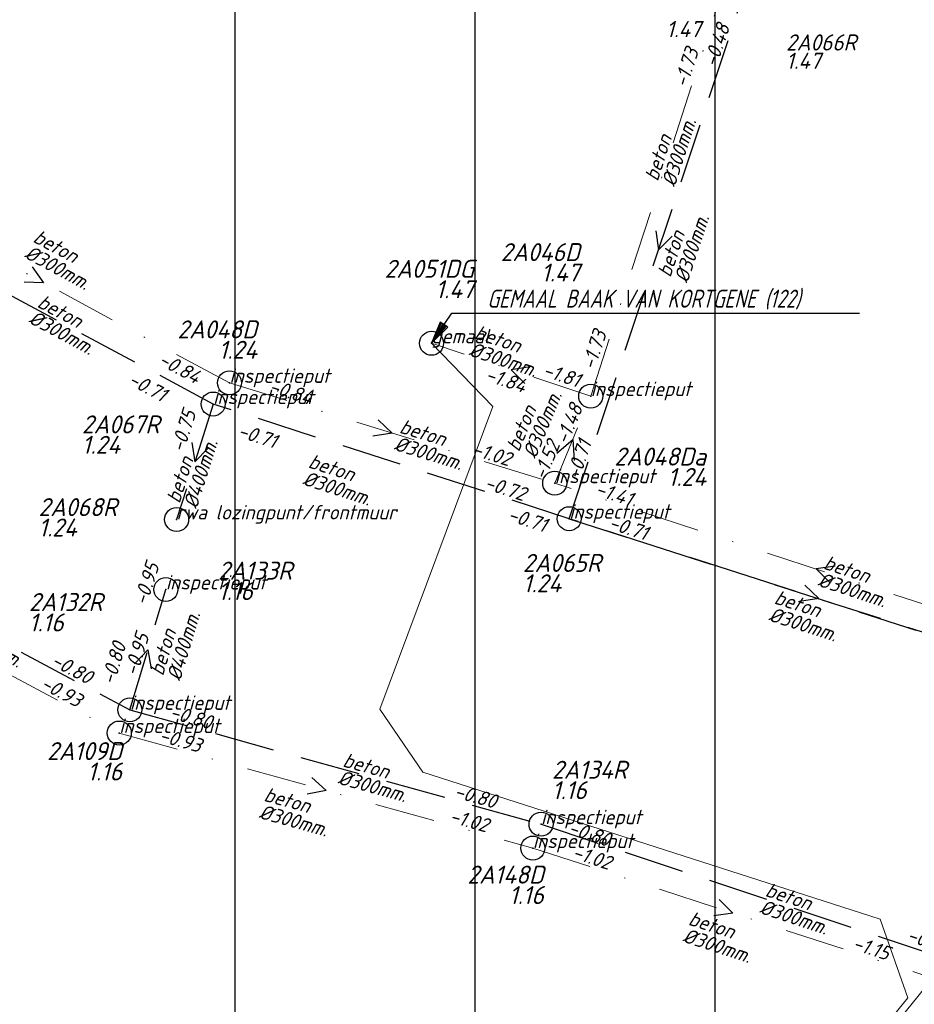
# Model space of a CAD drawing. Extents: x 148869 to 161638, y 453607 to 469810.
# Tile 796 of 1056: x 157239 to 157314, y 468512 to 468594. Entities that reach past the tile are written whole.
import ezdxf
from ezdxf.enums import TextEntityAlignment as Align
from ezdxf.lldxf.tags import DXFTag

# ---------------------------------------------------------------- set-up
doc = ezdxf.new("R2010")
doc.units = 0
doc.header["$PDMODE"] = 32
doc.header["$PDSIZE"] = 2
doc.linetypes.add('RI-HWA', pattern=[7.4, 5, -2.4])
doc.linetypes.add('RI-VWA', pattern=[11, 5, -3, 0, -3])
doc.layers.get('0').update_dxf_attribs({"linetype": 'CONTINUOUS'})
doc.layers.get('DEFPOINTS').update_dxf_attribs({"linetype": 'CONTINUOUS'})
for name, color, linetype in [('2022 hatch', 10, 'CONTINUOUS'), ('B-OI-AANPIJLING-niet meenemen', 252, 'CONTINUOUS'), ('B-OI-RI-BIJZONDERDERHEDEN-T18-niet meenemen', 252, 'CONTINUOUS'), ('B-OI-RI-BOB-T18-niet meenemen', 252, 'CONTINUOUS'), ('B-OI-RI-DIAMETER-T18-niet meenemen', 252, 'CONTINUOUS'), ('B-OI-RI-HWA-PUTDEKSELHOOGTE-T25-niet meenemen', 252, 'CONTINUOUS'), ('B-OI-RI-HWA-PUTNUMMER-T25-niet meenemen', 252, 'CONTINUOUS'), ('B-OI-RI-HWA_TRANSPORTLEIDING-G-niet meenemen', 252, 'RI-HWA'), ('B-OI-RI-MATERIAAL-T18-niet meenemen', 252, 'CONTINUOUS'), ('B-OI-RI-STROOMRICHTING-S-niet meenemen', 252, 'CONTINUOUS'), ('B-OI-RI-VWA_PUTDEKSELHOOGTE-T25-niet meenemen', 252, 'CONTINUOUS'), ('gs dwa', 252, 'CONTINUOUS'), ('gs rwa', 252, 'CONTINUOUS')]:
    doc.layers.add(name, color=color, linetype=linetype)
doc.layers.add('B-OI-RI-PERSLEIDING-G-niet meenemen', color=190, linetype='RI-PERS', lineweight=18)
doc.layers.add('B-OI-RI-VWA_TRANSPORTLEIDING-G-niet meenemen', color=252, linetype='RI-VWA', lineweight=18)
doc.styles.add('iso15', font='ISO.shx', dxfattribs={"oblique": 15})
doc.styles.add('NLCS-ISO-M500-T18_CURSIEF', font='NLCS-ISO.ttf', dxfattribs={"oblique": 15, "height": 0.9})
doc.styles.add('NLCS-ISO-M750_CURSIEF', font='NLCS-ISO.ttf', dxfattribs={"oblique": 15})
tags = doc.linetypes.add('RI-PERS', pattern='A,7,-2,["P",Standard,S=1.8,R=0,X=-0.5,Y=-0.9],-2,7,-2,[102,NLCS.SHX,S=1,R=180,X=0,Y=0],-2', length=22).pattern_tags.tags
tags[6] = DXFTag(74, 10)

# ---------------------------------------------------------------- blocks, each defined once
blk = doc.blocks.new('ACMAP_ANN_TEMPLATE_type knoop')
at = {"layer": 'DEFPOINTS', "style": 'NLCS-ISO-M500-T18_CURSIEF', "oblique": 15}
blk.add_attdef('type_knoop', (0, 0), '', height=1.2, dxfattribs=at)
blk = doc.blocks.new('ACMAP_ANN_TEMPLATE_diam')
at = {"color": 0, "linetype": 'ByBlock', "style": 'iso15', "oblique": 15}
blk.add_attdef('diam', (0.5, -1.3), '', height=1.2, dxfattribs=at)
blk = doc.blocks.new('ACMAP_ANN_TEMPLATE_mat')
at = {"color": 0, "linetype": 'ByBlock', "style": 'iso15', "oblique": 15}
blk.add_attdef('mat', (0.5, 0.2), '', height=1.2, dxfattribs=at)
blk = doc.blocks.new('ACMAP_ANN_TEMPLATE_nap-l')
at = {"color": 0, "linetype": 'ByBlock', "style": 'iso15', "oblique": 15}
blk.add_attdef('nap-l', (3.3, 0.2), '', height=1.2, dxfattribs=at)
blk = doc.blocks.new('ACMAP_ANN_TEMPLATE_nap-r')
at = {"color": 0, "linetype": 'ByBlock', "style": 'iso15', "oblique": 15}
blk.add_attdef('nap-r', text='', height=1.2, dxfattribs=at).set_placement((-4.1, 0.2), align=Align.RIGHT)
blk = doc.blocks.new('ACMAP_ANN_TEMPLATE_puth-dwa')
at = {"color": 0, "linetype": 'ByBlock', "style": 'iso15', "oblique": 15}
blk.add_attdef('puth-dwa', text='', height=1.5, dxfattribs=at).set_placement((2.7, 1), align=Align.RIGHT)
blk = doc.blocks.new('ACMAP_ANN_TEMPLATE_putnr-dwa')
at = {"color": 0, "linetype": 'ByBlock', "style": 'iso15', "oblique": 15}
blk.add_attdef('putnr-dwa', text='', height=1.5, dxfattribs=at).set_placement((2.7, 2.7), align=Align.RIGHT)
blk = doc.blocks.new('ACMAP_ANN_TEMPLATE_puth-rwa')
at = {"color": 0, "linetype": 'ByBlock', "style": 'iso15', "oblique": 15}
blk.add_attdef('puth-rwa', (-2.7, -4.4), '', height=1.5, dxfattribs=at)
blk = doc.blocks.new('ACMAP_ANN_TEMPLATE_putnr-rwa')
at = {"color": 0, "linetype": 'ByBlock', "style": 'iso15', "oblique": 15}
blk.add_attdef('putnr-rwa', (-2.7, -2.7), '', height=1.5, dxfattribs=at)

msp = doc.modelspace()

# ---------------------------------------------------------------- hatches: boundary and pattern name
at = {"layer": '2022 hatch'}
h = msp.add_hatch(dxfattribs=at)
h.set_pattern_fill('ANSI31', color=256, scale=19.992, angle=45)
h.set_pattern_definition([(90, (0, 0), (-19.992, 0), [])])
h.paths.add_polyline_path([(158379.843, 467996.888), (158366.841, 468022.674), (158189.838, 468166.156), (157828.169, 468458.417), (157739.218, 468518.825), (157641.112, 468619.811), (157530.388, 468683.164), (157482.588, 468721.959), (157387.792, 468799.091), (157358.042, 468834.151), (157275.292, 468902.271), (157210.794, 468954.435), (157194.015, 469053.714), (156902.947, 469077.051), (156826.805, 468954.104), (156792.266, 468881.17), (156787.739, 468869.524), (156766.125, 468853.14), (156708.657, 468812.18), (156684.68, 468714.313), (156691.119, 468637.348), (156646.957, 468557.823), (156546.368, 468484.251), (156540.565, 468402.599), (156240.016, 468051.096), (156133.153, 468060.936), (155534.457, 467899.584), (155877.435, 467514.276), (156068.552, 467349.019), (156564.134, 467124.757), (157053.013, 467402.65), (157255.962, 467459.697), (157295.2, 467601.792), (157494.952, 467833.473), (157733.529, 467653.619), (157958.729, 467372.414), (158076.045, 467263.89), (158097.908, 467222.298), (158172.49, 467148.185), (158328.771, 467127.745), (158565.832, 467340.973), (158654.005, 467555.95), (158521.869, 467664.486), (158523.644, 467683.006), (158588.427, 467828.662)])

# ---------------------------------------------------------------- linework, layer by layer
at = {"layer": 'B-OI-AANPIJLING-niet meenemen', "flags": 128}
msp.add_lwpolyline([(157273.45, 468567.21), (157274.813, 468568.553), (157274.178, 468568.98), (157273.45, 468567.21), (157274.283, 468568.909), (157274.389, 468568.838), (157273.45, 468567.21), (157274.601, 468568.696), (157274.707, 468568.625), (157273.45, 468567.21), (157275.134, 468569.718), (157309.116, 468569.718)], dxfattribs=at)
at = {"layer": 'B-OI-RI-HWA_TRANSPORTLEIDING-G-niet meenemen'}
for p, q in [((157284.92, 468552.59), (157299.82, 468597.41)), ((157255.25, 468562.15), (157224.69, 468578.54)), ((157255.25, 468562.15), (157252.21, 468552.53)), ((157284.92, 468552.59), (157255.25, 468562.15)), ((157370.19, 468525.14), (157284.92, 468552.59)), ((157284.92, 468552.59), (157326.51, 468539.26)), ((157219.65, 468551.87), (157248.31, 468536.66)), ((157248.31, 468536.66), (157251.31, 468546.69)), ((157248.31, 468536.66), (157282.57, 468527.13)), ((157282.57, 468527.13), (157318.71, 468515.13))]:
    msp.add_line(p, q, dxfattribs=at)
at = {"layer": 'B-OI-RI-PERSLEIDING-G-niet meenemen'}
for p, q in [((157273.45, 468567.21), (157278.55, 468561.93)), ((157278.55, 468561.93), (157269.15, 468536.71)), ((157269.15, 468536.71), (157272.71, 468531.47)), ((157272.71, 468531.47), (157310.82, 468519.21)), ((157310.82, 468519.21), (157313.13, 468512.66)), ((157313.13, 468512.66), (157251.83, 468437.58))]:
    msp.add_line(p, q, dxfattribs=at)
at = {"layer": 'B-OI-RI-STROOMRICHTING-S-niet meenemen'}
for points in [[(157292.14, 468576.59), (157292.37, 468575), (157293.51, 468576.14)], [(157240.18, 468573.58), (157241.11, 468572.26), (157239.5, 468572.31)], [(157281.67, 468565.24), (157280.08, 468565.01), (157281.22, 468563.87)], [(157269, 468560.84), (157270.16, 468559.73), (157268.57, 468559.47)], [(157253.48, 468558.93), (157253.73, 468557.34), (157254.85, 468558.5)], [(157283.89, 468558.04), (157285.21, 468559.18), (157285.34, 468557.44)], [(157307.09, 468548.64), (157305.49, 468548.4), (157306.64, 468547.27)], [(157304.56, 468547.05), (157305.72, 468545.93), (157304.12, 468545.68)], [(157248.71, 468540.5), (157249.81, 468541.67), (157250.09, 468540.09)], [(157263.47, 468531.01), (157264.66, 468529.93), (157263.08, 468529.63)], [(157297.41, 468520.85), (157298.55, 468519.72), (157296.96, 468519.49)]]:
    msp.add_lwpolyline(points, dxfattribs=at)
at = {"layer": 'B-OI-RI-VWA_TRANSPORTLEIDING-G-niet meenemen'}
for p, q in [((157286.71, 468562.81), (157297.95, 468597.41)), ((157256.61, 468563.91), (157225.61, 468580.61)), ((157286.71, 468562.81), (157273.45, 468567.21)), ((157256.61, 468563.91), (157283.71, 468555.55)), ((157283.71, 468555.55), (157286.71, 468562.81)), ((157327.28, 468541.25), (157283.71, 468555.55)), ((157218.28, 468550.25), (157247.43, 468534.73)), ((157247.43, 468534.73), (157281.89, 468525.14)), ((157281.89, 468525.14), (157315.22, 468514.31)), ((157276.47, 468466.48), (157315.22, 468514.31))]:
    msp.add_line(p, q, dxfattribs=at)
at = {"layer": 'gs dwa'}
for p in [(157273.45, 468567.21), (157273.45, 468567.21), (157256.61, 468563.91), (157286.71, 468562.81), (157283.71, 468555.55), (157247.43, 468534.73), (157281.89, 468525.14)]:
    msp.add_point(p, dxfattribs=at)
at = {"layer": 'gs rwa'}
for p in [(157255.25, 468562.15), (157252.21, 468552.53), (157284.92, 468552.59), (157251.31, 468546.69), (157248.31, 468536.66), (157282.57, 468527.13)]:
    msp.add_point(p, dxfattribs=at)

# ---------------------------------------------------------------- block references
at = {"layer": 'B-OI-RI-BOB-T18-niet meenemen'}
ref = msp.add_blockref('ACMAP_ANN_TEMPLATE_nap-r', (157299.82, 468597.41), dxfattribs=dict(at, rotation=71.61108419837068))
ref.add_attrib('nap-r', '-0.48', dxfattribs={"layer": '0', "color": 0, "linetype": 'ByBlock', "height": 1.2, "rotation": 71.61108, "style": 'NLCS-ISO-M750_CURSIEF', "oblique": 15}).set_placement((157298.337, 468593.582), align=Align.RIGHT)
ref = msp.add_blockref('ACMAP_ANN_TEMPLATE_nap-r', (157297.194, 468595.408), dxfattribs=dict(at, rotation=72.00332745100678))
ref.add_attrib('nap-r', '-1.73', dxfattribs={"layer": '0', "color": 0, "linetype": 'ByBlock', "height": 1.2, "rotation": 72.00333, "style": 'NLCS-ISO-M750_CURSIEF', "oblique": 15}).set_placement((157295.737, 468591.57), align=Align.RIGHT)
ref = msp.add_blockref('ACMAP_ANN_TEMPLATE_nap-l', (157286.212, 468561.705), dxfattribs=dict(at, rotation=72.00332745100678))
ref.add_attrib('nap-l', '-1.73', (157287.042, 468564.905), dxfattribs={"layer": '0', "color": 0, "linetype": 'ByBlock', "height": 1.2, "rotation": 72.00333, "style": 'NLCS-ISO-M750_CURSIEF', "oblique": 15})
ref = msp.add_blockref('ACMAP_ANN_TEMPLATE_nap-l', (157247.59, 468566.892), dxfattribs=dict(at, rotation=331.6882236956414))
ref.add_attrib('nap-l', '-0.84', (157250.59, 468565.503), dxfattribs={"layer": '0', "color": 0, "linetype": 'ByBlock', "height": 1.2, "rotation": 331.68822, "style": 'NLCS-ISO-M750_CURSIEF', "oblique": 15})
ref = msp.add_blockref('ACMAP_ANN_TEMPLATE_nap-r', (157284.906, 468561.569), dxfattribs=dict(at, rotation=341.6428634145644))
ref.add_attrib('nap-r', '-1.84', dxfattribs={"layer": '0', "color": 0, "linetype": 'ByBlock', "height": 1.2, "rotation": 341.64286, "style": 'NLCS-ISO-M750_CURSIEF', "oblique": 15}).set_placement((157281.078, 468563.05), align=Align.RIGHT)
ref = msp.add_blockref('ACMAP_ANN_TEMPLATE_nap-l', (157279.434, 468565.352), dxfattribs=dict(at, rotation=341.6428634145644))
ref.add_attrib('nap-l', '-1.81', (157282.629, 468564.503), dxfattribs={"layer": '0', "color": 0, "linetype": 'ByBlock', "height": 1.2, "rotation": 341.64286, "style": 'NLCS-ISO-M750_CURSIEF', "oblique": 15})
ref = msp.add_blockref('ACMAP_ANN_TEMPLATE_nap-l', (157245.07, 468565.231), dxfattribs=dict(at, rotation=331.7943622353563))
ref.add_attrib('nap-l', '-0.71', (157248.072, 468563.848), dxfattribs={"layer": '0', "color": 0, "linetype": 'ByBlock', "height": 1.2, "rotation": 331.79436, "style": 'NLCS-ISO-M750_CURSIEF', "oblique": 15})
ref = msp.add_blockref('ACMAP_ANN_TEMPLATE_nap-l', (157256.61, 468563.91), dxfattribs=dict(at, rotation=342.8556813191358))
ref.add_attrib('nap-l', '-0.84', (157259.822, 468563.128), dxfattribs={"layer": '0', "color": 0, "linetype": 'ByBlock', "height": 1.2, "rotation": 342.85568, "style": 'NLCS-ISO-M750_CURSIEF', "oblique": 15})
ref = msp.add_blockref('ACMAP_ANN_TEMPLATE_nap-l', (157283.71, 468555.55), dxfattribs=dict(at, rotation=67.54845354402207))
ref.add_attrib('nap-l', '-1.48', (157284.785, 468558.676), dxfattribs={"layer": '0', "color": 0, "linetype": 'ByBlock', "height": 1.2, "rotation": 67.54845, "style": 'NLCS-ISO-M750_CURSIEF', "oblique": 15})
ref = msp.add_blockref('ACMAP_ANN_TEMPLATE_nap-l', (157251.985, 468554.825), dxfattribs=dict(at, rotation=72.46303061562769))
ref.add_attrib('nap-l', '-0.75', (157252.789, 468558.031), dxfattribs={"layer": '0', "color": 0, "linetype": 'ByBlock', "height": 1.2, "rotation": 72.46303, "style": 'NLCS-ISO-M750_CURSIEF', "oblique": 15})
ref = msp.add_blockref('ACMAP_ANN_TEMPLATE_nap-r', (157264.17, 468556.982), dxfattribs=dict(at, rotation=342.1404890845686))
ref.add_attrib('nap-r', '-0.71', dxfattribs={"layer": '0', "color": 0, "linetype": 'ByBlock', "height": 1.2, "rotation": 342.14049, "style": 'NLCS-ISO-M750_CURSIEF', "oblique": 15}).set_placement((157260.329, 468558.43), align=Align.RIGHT)
ref = msp.add_blockref('ACMAP_ANN_TEMPLATE_nap-r', (157283.71, 468555.55), dxfattribs=dict(at, rotation=342.8556813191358))
ref.add_attrib('nap-r', '-1.02', dxfattribs={"layer": '0', "color": 0, "linetype": 'ByBlock', "height": 1.2, "rotation": 342.85568, "style": 'NLCS-ISO-M750_CURSIEF', "oblique": 15}).set_placement((157279.851, 468556.95), align=Align.RIGHT)
ref = msp.add_blockref('ACMAP_ANN_TEMPLATE_nap-r', (157285.941, 468562.488), dxfattribs=dict(at, rotation=67.54845354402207))
ref.add_attrib('nap-r', '-1.52', dxfattribs={"layer": '0', "color": 0, "linetype": 'ByBlock', "height": 1.2, "rotation": 67.54845, "style": 'NLCS-ISO-M750_CURSIEF', "oblique": 15}).set_placement((157284.19, 468558.775), align=Align.RIGHT)
ref = msp.add_blockref('ACMAP_ANN_TEMPLATE_nap-l', (157284.92, 468552.59), dxfattribs=dict(at, rotation=71.61108419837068))
ref.add_attrib('nap-l', '-0.71', (157285.771, 468555.785), dxfattribs={"layer": '0', "color": 0, "linetype": 'ByBlock', "height": 1.2, "rotation": 71.61108, "style": 'NLCS-ISO-M750_CURSIEF', "oblique": 15})
ref = msp.add_blockref('ACMAP_ANN_TEMPLATE_nap-r', (157284.92, 468552.59), dxfattribs=dict(at, rotation=342.1556666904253))
ref.add_attrib('nap-r', '-0.72', dxfattribs={"layer": '0', "color": 0, "linetype": 'ByBlock', "height": 1.2, "rotation": 342.15567, "style": 'NLCS-ISO-M750_CURSIEF', "oblique": 15}).set_placement((157281.079, 468554.037), align=Align.RIGHT)
ref = msp.add_blockref('ACMAP_ANN_TEMPLATE_nap-r', (157293.811, 468552.15), dxfattribs=dict(at, rotation=341.8297770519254))
ref.add_attrib('nap-r', '-1.41', dxfattribs={"layer": '0', "color": 0, "linetype": 'ByBlock', "height": 1.2, "rotation": 341.82978, "style": 'NLCS-ISO-M750_CURSIEF', "oblique": 15}).set_placement((157289.978, 468553.618), align=Align.RIGHT)
ref = msp.add_blockref('ACMAP_ANN_TEMPLATE_nap-l', (157276.504, 468553.277), dxfattribs=dict(at, rotation=342.1404890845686))
ref.add_attrib('nap-l', '-0.71', (157279.706, 468552.456), dxfattribs={"layer": '0', "color": 0, "linetype": 'ByBlock', "height": 1.2, "rotation": 342.14049, "style": 'NLCS-ISO-M750_CURSIEF', "oblique": 15})
ref = msp.add_blockref('ACMAP_ANN_TEMPLATE_nap-l', (157284.92, 468552.59), dxfattribs=dict(at, rotation=342.2288393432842))
ref.add_attrib('nap-l', '-0.71', (157288.124, 468551.773), dxfattribs={"layer": '0', "color": 0, "linetype": 'ByBlock', "height": 1.2, "rotation": 342.22884, "style": 'NLCS-ISO-M750_CURSIEF', "oblique": 15})
ref = msp.add_blockref('ACMAP_ANN_TEMPLATE_nap-r', (157252.21, 468552.53), dxfattribs=dict(at, rotation=72.46303061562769))
ref.add_attrib('nap-r', '-0.95', dxfattribs={"layer": '0', "color": 0, "linetype": 'ByBlock', "height": 1.2, "rotation": 72.46303, "style": 'NLCS-ISO-M750_CURSIEF', "oblique": 15}).set_placement((157250.784, 468548.681), align=Align.RIGHT)
ref = msp.add_blockref('ACMAP_ANN_TEMPLATE_nap-l', (157246.253, 468535.444), dxfattribs=dict(at, rotation=73.34793434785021))
ref.add_attrib('nap-l', '-0.80', (157247.007, 468538.663), dxfattribs={"layer": '0', "color": 0, "linetype": 'ByBlock', "height": 1.2, "rotation": 73.34793, "style": 'NLCS-ISO-M750_CURSIEF', "oblique": 15})
ref = msp.add_blockref('ACMAP_ANN_TEMPLATE_nap-r', (157251.31, 468546.69), dxfattribs=dict(at, rotation=73.34793434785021))
ref.add_attrib('nap-r', '-0.95', dxfattribs={"layer": '0', "color": 0, "linetype": 'ByBlock', "height": 1.2, "rotation": 73.34793, "style": 'NLCS-ISO-M750_CURSIEF', "oblique": 15}).set_placement((157249.943, 468542.819), align=Align.RIGHT)
ref = msp.add_blockref('ACMAP_ANN_TEMPLATE_nap-r', (157248.31, 468536.66), dxfattribs=dict(at, rotation=332.0448924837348))
ref.add_attrib('nap-r', '-0.80', dxfattribs={"layer": '0', "color": 0, "linetype": 'ByBlock', "height": 1.2, "rotation": 332.04489, "style": 'NLCS-ISO-M750_CURSIEF', "oblique": 15}).set_placement((157244.782, 468538.759), align=Align.RIGHT)
ref = msp.add_blockref('ACMAP_ANN_TEMPLATE_nap-r', (157247.43, 468534.73), dxfattribs=dict(at, rotation=331.9683358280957))
ref.add_attrib('nap-r', '-0.93', dxfattribs={"layer": '0', "color": 0, "linetype": 'ByBlock', "height": 1.2, "rotation": 331.96834, "style": 'NLCS-ISO-M750_CURSIEF', "oblique": 15}).set_placement((157243.905, 468536.833), align=Align.RIGHT)
ref = msp.add_blockref('ACMAP_ANN_TEMPLATE_nap-l', (157248.31, 468536.66), dxfattribs=dict(at, rotation=344.4551899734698))
ref.add_attrib('nap-l', '-0.80', (157251.543, 468535.968), dxfattribs={"layer": '0', "color": 0, "linetype": 'ByBlock', "height": 1.2, "rotation": 344.45519, "style": 'NLCS-ISO-M750_CURSIEF', "oblique": 15})
ref = msp.add_blockref('ACMAP_ANN_TEMPLATE_nap-l', (157247.43, 468534.73), dxfattribs=dict(at, rotation=344.4484513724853))
ref.add_attrib('nap-l', '-0.93', (157250.663, 468534.038), dxfattribs={"layer": '0', "color": 0, "linetype": 'ByBlock', "height": 1.2, "rotation": 344.44845, "style": 'NLCS-ISO-M750_CURSIEF', "oblique": 15})
ref = msp.add_blockref('ACMAP_ANN_TEMPLATE_nap-r', (157282.57, 468527.13), dxfattribs=dict(at, rotation=344.4551899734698))
ref.add_attrib('nap-r', '-0.80', dxfattribs={"layer": '0', "color": 0, "linetype": 'ByBlock', "height": 1.2, "rotation": 344.45519, "style": 'NLCS-ISO-M750_CURSIEF', "oblique": 15}).set_placement((157278.674, 468528.421), align=Align.RIGHT)
ref = msp.add_blockref('ACMAP_ANN_TEMPLATE_nap-r', (157281.89, 468525.14), dxfattribs=dict(at, rotation=344.4484513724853))
ref.add_attrib('nap-r', '-1.02', dxfattribs={"layer": '0', "color": 0, "linetype": 'ByBlock', "height": 1.2, "rotation": 344.44845, "style": 'NLCS-ISO-M750_CURSIEF', "oblique": 15}).set_placement((157277.994, 468526.432), align=Align.RIGHT)
ref = msp.add_blockref('ACMAP_ANN_TEMPLATE_nap-l', (157281.549, 468527.198), dxfattribs=dict(at, rotation=341.6316630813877))
ref.add_attrib('nap-l', '-0.80', (157284.744, 468526.348), dxfattribs={"layer": '0', "color": 0, "linetype": 'ByBlock', "height": 1.2, "rotation": 341.63166, "style": 'NLCS-ISO-M750_CURSIEF', "oblique": 15})
ref = msp.add_blockref('ACMAP_ANN_TEMPLATE_nap-l', (157281.89, 468525.14), dxfattribs=dict(at, rotation=341.9993368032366))
ref.add_attrib('nap-l', '-1.02', (157285.09, 468524.31), dxfattribs={"layer": '0', "color": 0, "linetype": 'ByBlock', "height": 1.2, "rotation": 341.99934, "style": 'NLCS-ISO-M750_CURSIEF', "oblique": 15})
ref = msp.add_blockref('ACMAP_ANN_TEMPLATE_nap-r', (157320.176, 468514.824), dxfattribs=dict(at, rotation=341.6316630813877))
ref.add_attrib('nap-r', '-0.80', dxfattribs={"layer": '0', "color": 0, "linetype": 'ByBlock', "height": 1.2, "rotation": 341.63166, "style": 'NLCS-ISO-M750_CURSIEF', "oblique": 15}).set_placement((157316.348, 468516.305), align=Align.RIGHT)
ref = msp.add_blockref('ACMAP_ANN_TEMPLATE_nap-r', (157315.22, 468514.31), dxfattribs=dict(at, rotation=341.9993368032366))
ref.add_attrib('nap-r', '-1.15', dxfattribs={"layer": '0', "color": 0, "linetype": 'ByBlock', "height": 1.2, "rotation": 341.99934, "style": 'NLCS-ISO-M750_CURSIEF', "oblique": 15}).set_placement((157311.382, 468515.767), align=Align.RIGHT)
at = {"layer": 'B-OI-RI-DIAMETER-T18-niet meenemen'}
ref = msp.add_blockref('ACMAP_ANN_TEMPLATE_diam', (157292.33, 468580.11), dxfattribs=dict(at, rotation=72.00332745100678))
ref.add_attrib('diam', '%%c300mm.', (157293.721, 468580.184), dxfattribs={"layer": '0', "color": 0, "linetype": 'ByBlock', "height": 1.2, "rotation": 72.00333, "style": 'NLCS-ISO-M750_CURSIEF', "oblique": 15})
ref = msp.add_blockref('ACMAP_ANN_TEMPLATE_diam', (157293.382, 468572.099), dxfattribs=dict(at, rotation=71.61108419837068))
ref.add_attrib('diam', '%%c300mm.', (157294.773, 468572.164), dxfattribs={"layer": '0', "color": 0, "linetype": 'ByBlock', "height": 1.2, "rotation": 71.61108, "style": 'NLCS-ISO-M750_CURSIEF', "oblique": 15})
ref = msp.add_blockref('ACMAP_ANN_TEMPLATE_diam', (157239.621, 468575.767), dxfattribs=dict(at, rotation=331.6882236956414))
ref.add_attrib('diam', '%%c300mm.', (157239.444, 468574.385), dxfattribs={"layer": '0', "color": 0, "linetype": 'ByBlock', "height": 1.2, "rotation": 331.68822, "style": 'NLCS-ISO-M750_CURSIEF', "oblique": 15})
ref = msp.add_blockref('ACMAP_ANN_TEMPLATE_diam', (157239.97, 468570.345), dxfattribs=dict(at, rotation=331.7943622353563))
ref.add_attrib('diam', '%%c300mm.', (157239.796, 468568.963), dxfattribs={"layer": '0', "color": 0, "linetype": 'ByBlock', "height": 1.2, "rotation": 331.79436, "style": 'NLCS-ISO-M750_CURSIEF', "oblique": 15})
ref = msp.add_blockref('ACMAP_ANN_TEMPLATE_diam', (157276.417, 468567.6), dxfattribs=dict(at, rotation=341.6428634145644))
ref.add_attrib('diam', '%%c300mm.', (157276.482, 468566.209), dxfattribs={"layer": '0', "color": 0, "linetype": 'ByBlock', "height": 1.2, "rotation": 341.64286, "style": 'NLCS-ISO-M750_CURSIEF', "oblique": 15})
ref = msp.add_blockref('ACMAP_ANN_TEMPLATE_diam', (157280.722, 468557.562), dxfattribs=dict(at, rotation=67.54845354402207))
ref.add_attrib('diam', '%%c300mm.', (157282.114, 468557.528), dxfattribs={"layer": '0', "color": 0, "linetype": 'ByBlock', "height": 1.2, "rotation": 67.54845, "style": 'NLCS-ISO-M750_CURSIEF', "oblique": 15})
ref = msp.add_blockref('ACMAP_ANN_TEMPLATE_diam', (157252.495, 468553.263), dxfattribs=dict(at, rotation=72.46303061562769))
ref.add_attrib('diam', '%%c400mm.', (157253.885, 468553.348), dxfattribs={"layer": '0', "color": 0, "linetype": 'ByBlock', "height": 1.2, "rotation": 72.46303, "style": 'NLCS-ISO-M750_CURSIEF', "oblique": 15})
ref = msp.add_blockref('ACMAP_ANN_TEMPLATE_diam', (157270.16, 468559.73), dxfattribs=dict(at, rotation=342.8556813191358))
ref.add_attrib('diam', '%%c300mm.', (157270.255, 468558.34), dxfattribs={"layer": '0', "color": 0, "linetype": 'ByBlock', "height": 1.2, "rotation": 342.85568, "style": 'NLCS-ISO-M750_CURSIEF', "oblique": 15})
ref = msp.add_blockref('ACMAP_ANN_TEMPLATE_diam', (157262.557, 468556.84), dxfattribs=dict(at, rotation=342.1404890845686))
ref.add_attrib('diam', '%%c300mm.', (157262.635, 468555.449), dxfattribs={"layer": '0', "color": 0, "linetype": 'ByBlock', "height": 1.2, "rotation": 342.14049, "style": 'NLCS-ISO-M750_CURSIEF', "oblique": 15})
ref = msp.add_blockref('ACMAP_ANN_TEMPLATE_diam', (157305.495, 468548.4), dxfattribs=dict(at, rotation=341.8297770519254))
ref.add_attrib('diam', '%%c300mm.', (157305.565, 468547.009), dxfattribs={"layer": '0', "color": 0, "linetype": 'ByBlock', "height": 1.2, "rotation": 341.82978, "style": 'NLCS-ISO-M750_CURSIEF', "oblique": 15})
ref = msp.add_blockref('ACMAP_ANN_TEMPLATE_diam', (157251.119, 468538.892), dxfattribs=dict(at, rotation=73.34793434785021))
ref.add_attrib('diam', '%%c400mm.', (157252.508, 468538.999), dxfattribs={"layer": '0', "color": 0, "linetype": 'ByBlock', "height": 1.2, "rotation": 73.34793, "style": 'NLCS-ISO-M750_CURSIEF', "oblique": 15})
ref = msp.add_blockref('ACMAP_ANN_TEMPLATE_diam', (157301.385, 468545.503), dxfattribs=dict(at, rotation=342.2288393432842))
ref.add_attrib('diam', '%%c300mm.', (157301.464, 468544.112), dxfattribs={"layer": '0', "color": 0, "linetype": 'ByBlock', "height": 1.2, "rotation": 342.22884, "style": 'NLCS-ISO-M750_CURSIEF', "oblique": 15})
ref = msp.add_blockref('ACMAP_ANN_TEMPLATE_diam', (157233.98, 468544.265), dxfattribs=dict(at, rotation=332.0448924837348))
ref.add_attrib('diam', '%%c300mm.', (157233.812, 468542.882), dxfattribs={"layer": '0', "color": 0, "linetype": 'ByBlock', "height": 1.2, "rotation": 332.04489, "style": 'NLCS-ISO-M750_CURSIEF', "oblique": 15})
ref = msp.add_blockref('ACMAP_ANN_TEMPLATE_diam', (157265.44, 468531.895), dxfattribs=dict(at, rotation=344.4551899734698))
ref.add_attrib('diam', '%%c300mm.', (157265.573, 468530.509), dxfattribs={"layer": '0', "color": 0, "linetype": 'ByBlock', "height": 1.2, "rotation": 344.45519, "style": 'NLCS-ISO-M750_CURSIEF', "oblique": 15})
ref = msp.add_blockref('ACMAP_ANN_TEMPLATE_diam', (157258.868, 468529.032), dxfattribs=dict(at, rotation=344.4484513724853))
ref.add_attrib('diam', '%%c300mm.', (157259.001, 468527.645), dxfattribs={"layer": '0', "color": 0, "linetype": 'ByBlock', "height": 1.2, "rotation": 344.44845, "style": 'NLCS-ISO-M750_CURSIEF', "oblique": 15})
ref = msp.add_blockref('ACMAP_ANN_TEMPLATE_diam', (157300.64, 468521.13), dxfattribs=dict(at, rotation=341.6316630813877))
ref.add_attrib('diam', '%%c300mm.', (157300.705, 468519.739), dxfattribs={"layer": '0', "color": 0, "linetype": 'ByBlock', "height": 1.2, "rotation": 341.63166, "style": 'NLCS-ISO-M750_CURSIEF', "oblique": 15})
ref = msp.add_blockref('ACMAP_ANN_TEMPLATE_diam', (157294.231, 468518.739), dxfattribs=dict(at, rotation=341.9993368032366))
ref.add_attrib('diam', '%%c300mm.', (157294.305, 468517.348), dxfattribs={"layer": '0', "color": 0, "linetype": 'ByBlock', "height": 1.2, "rotation": 341.99934, "style": 'NLCS-ISO-M750_CURSIEF', "oblique": 15})
at = {"layer": 'B-OI-RI-HWA-PUTDEKSELHOOGTE-T25-niet meenemen'}
ref = msp.add_blockref('ACMAP_ANN_TEMPLATE_puth-rwa', (157305.417, 468594.04), dxfattribs=dict(at, xscale=0.9, yscale=0.9))
ref.add_attrib('puth-rwa', '1.47', (157302.987, 468590.08), dxfattribs={"layer": '0', "color": 0, "linetype": 'ByBlock', "height": 1.35, "style": 'NLCS-ISO-M750_CURSIEF', "oblique": 15})
ref = msp.add_blockref('ACMAP_ANN_TEMPLATE_puth-rwa', (157247.015, 468562.402), dxfattribs=at)
ref.add_attrib('puth-rwa', '1.24', (157244.315, 468558.002), dxfattribs={"layer": '0', "color": 0, "linetype": 'ByBlock', "height": 1.5, "style": 'NLCS-ISO-M750_CURSIEF', "oblique": 15})
ref = msp.add_blockref('ACMAP_ANN_TEMPLATE_puth-rwa', (157243.397, 468555.507), dxfattribs=at)
ref.add_attrib('puth-rwa', '1.24', (157240.697, 468551.107), dxfattribs={"layer": '0', "color": 0, "linetype": 'ByBlock', "height": 1.5, "style": 'NLCS-ISO-M750_CURSIEF', "oblique": 15})
ref = msp.add_blockref('ACMAP_ANN_TEMPLATE_puth-rwa', (157283.761, 468550.854), dxfattribs=at)
ref.add_attrib('puth-rwa', '1.24', (157281.061, 468546.454), dxfattribs={"layer": '0', "color": 0, "linetype": 'ByBlock', "height": 1.5, "style": 'NLCS-ISO-M750_CURSIEF', "oblique": 15})
ref = msp.add_blockref('ACMAP_ANN_TEMPLATE_puth-rwa', (157258.361, 468550.212), dxfattribs=at)
ref.add_attrib('puth-rwa', '1.16', (157255.661, 468545.812), dxfattribs={"layer": '0', "color": 0, "linetype": 'ByBlock', "height": 1.5, "style": 'NLCS-ISO-M750_CURSIEF', "oblique": 15})
ref = msp.add_blockref('ACMAP_ANN_TEMPLATE_puth-rwa', (157242.602, 468547.595), dxfattribs=at)
ref.add_attrib('puth-rwa', '1.16', (157239.902, 468543.195), dxfattribs={"layer": '0', "color": 0, "linetype": 'ByBlock', "height": 1.5, "style": 'NLCS-ISO-M750_CURSIEF', "oblique": 15})
ref = msp.add_blockref('ACMAP_ANN_TEMPLATE_puth-rwa', (157286.184, 468533.617), dxfattribs=at)
ref.add_attrib('puth-rwa', '1.16', (157283.484, 468529.217), dxfattribs={"layer": '0', "color": 0, "linetype": 'ByBlock', "height": 1.5, "style": 'NLCS-ISO-M750_CURSIEF', "oblique": 15})
at = {"layer": 'B-OI-RI-HWA-PUTNUMMER-T25-niet meenemen'}
ref = msp.add_blockref('ACMAP_ANN_TEMPLATE_putnr-rwa', (157305.417, 468594.04), dxfattribs=dict(at, xscale=0.9, yscale=0.9))
ref.add_attrib('putnr-rwa', '2A066R', (157302.987, 468591.61), dxfattribs={"layer": '0', "color": 0, "linetype": 'ByBlock', "height": 1.35, "style": 'NLCS-ISO-M750_CURSIEF', "oblique": 15})
ref = msp.add_blockref('ACMAP_ANN_TEMPLATE_putnr-rwa', (157247.015, 468562.402), dxfattribs=at)
ref.add_attrib('putnr-rwa', '2A067R', (157244.315, 468559.702), dxfattribs={"layer": '0', "color": 0, "linetype": 'ByBlock', "height": 1.5, "style": 'NLCS-ISO-M750_CURSIEF', "oblique": 15})
ref = msp.add_blockref('ACMAP_ANN_TEMPLATE_putnr-rwa', (157243.397, 468555.507), dxfattribs=at)
ref.add_attrib('putnr-rwa', '2A068R', (157240.697, 468552.807), dxfattribs={"layer": '0', "color": 0, "linetype": 'ByBlock', "height": 1.5, "style": 'NLCS-ISO-M750_CURSIEF', "oblique": 15})
ref = msp.add_blockref('ACMAP_ANN_TEMPLATE_putnr-rwa', (157258.361, 468550.212), dxfattribs=at)
ref.add_attrib('putnr-rwa', '2A133R', (157255.661, 468547.512), dxfattribs={"layer": '0', "color": 0, "linetype": 'ByBlock', "height": 1.5, "style": 'NLCS-ISO-M750_CURSIEF', "oblique": 15})
ref = msp.add_blockref('ACMAP_ANN_TEMPLATE_putnr-rwa', (157283.761, 468550.854), dxfattribs=at)
ref.add_attrib('putnr-rwa', '2A065R', (157281.061, 468548.154), dxfattribs={"layer": '0', "color": 0, "linetype": 'ByBlock', "height": 1.5, "style": 'NLCS-ISO-M750_CURSIEF', "oblique": 15})
ref = msp.add_blockref('ACMAP_ANN_TEMPLATE_putnr-rwa', (157242.602, 468547.595), dxfattribs=at)
ref.add_attrib('putnr-rwa', '2A132R', (157239.902, 468544.895), dxfattribs={"layer": '0', "color": 0, "linetype": 'ByBlock', "height": 1.5, "style": 'NLCS-ISO-M750_CURSIEF', "oblique": 15})
ref = msp.add_blockref('ACMAP_ANN_TEMPLATE_putnr-rwa', (157286.184, 468533.617), dxfattribs=at)
ref.add_attrib('putnr-rwa', '2A134R', (157283.484, 468530.917), dxfattribs={"layer": '0', "color": 0, "linetype": 'ByBlock', "height": 1.5, "style": 'NLCS-ISO-M750_CURSIEF', "oblique": 15})
at = {"layer": 'B-OI-RI-MATERIAAL-T18-niet meenemen'}
ref = msp.add_blockref('ACMAP_ANN_TEMPLATE_mat', (157292.33, 468580.11), dxfattribs=dict(at, rotation=72.00332745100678))
ref.add_attrib('mat', 'beton', (157292.294, 468580.647), dxfattribs={"layer": '0', "color": 0, "linetype": 'ByBlock', "height": 1.2, "rotation": 72.00333, "style": 'NLCS-ISO-M750_CURSIEF', "oblique": 15})
ref = msp.add_blockref('ACMAP_ANN_TEMPLATE_mat', (157293.382, 468572.099), dxfattribs=dict(at, rotation=71.61108419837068))
ref.add_attrib('mat', 'beton', (157293.35, 468572.637), dxfattribs={"layer": '0', "color": 0, "linetype": 'ByBlock', "height": 1.2, "rotation": 71.61108, "style": 'NLCS-ISO-M750_CURSIEF', "oblique": 15})
ref = msp.add_blockref('ACMAP_ANN_TEMPLATE_mat', (157239.621, 468575.767), dxfattribs=dict(at, rotation=331.6882236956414))
ref.add_attrib('mat', 'beton', (157240.156, 468575.706), dxfattribs={"layer": '0', "color": 0, "linetype": 'ByBlock', "height": 1.2, "rotation": 331.68822, "style": 'NLCS-ISO-M750_CURSIEF', "oblique": 15})
ref = msp.add_blockref('ACMAP_ANN_TEMPLATE_mat', (157239.97, 468570.345), dxfattribs=dict(at, rotation=331.7943622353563))
ref.add_attrib('mat', 'beton', (157240.505, 468570.285), dxfattribs={"layer": '0', "color": 0, "linetype": 'ByBlock', "height": 1.2, "rotation": 331.79436, "style": 'NLCS-ISO-M750_CURSIEF', "oblique": 15})
ref = msp.add_blockref('ACMAP_ANN_TEMPLATE_mat', (157276.417, 468567.6), dxfattribs=dict(at, rotation=341.6428634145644))
ref.add_attrib('mat', 'beton', (157276.955, 468567.632), dxfattribs={"layer": '0', "color": 0, "linetype": 'ByBlock', "height": 1.2, "rotation": 341.64286, "style": 'NLCS-ISO-M750_CURSIEF', "oblique": 15})
ref = msp.add_blockref('ACMAP_ANN_TEMPLATE_mat', (157280.722, 468557.562), dxfattribs=dict(at, rotation=67.54845354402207))
ref.add_attrib('mat', 'beton', (157280.728, 468558.101), dxfattribs={"layer": '0', "color": 0, "linetype": 'ByBlock', "height": 1.2, "rotation": 67.54845, "style": 'NLCS-ISO-M750_CURSIEF', "oblique": 15})
ref = msp.add_blockref('ACMAP_ANN_TEMPLATE_mat', (157270.16, 468559.73), dxfattribs=dict(at, rotation=342.8556813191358))
ref.add_attrib('mat', 'beton', (157270.697, 468559.774), dxfattribs={"layer": '0', "color": 0, "linetype": 'ByBlock', "height": 1.2, "rotation": 342.85568, "style": 'NLCS-ISO-M750_CURSIEF', "oblique": 15})
ref = msp.add_blockref('ACMAP_ANN_TEMPLATE_mat', (157252.495, 468553.263), dxfattribs=dict(at, rotation=72.46303061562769))
ref.add_attrib('mat', 'beton', (157252.455, 468553.8), dxfattribs={"layer": '0', "color": 0, "linetype": 'ByBlock', "height": 1.2, "rotation": 72.46303, "style": 'NLCS-ISO-M750_CURSIEF', "oblique": 15})
ref = msp.add_blockref('ACMAP_ANN_TEMPLATE_mat', (157262.557, 468556.84), dxfattribs=dict(at, rotation=342.1404890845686))
ref.add_attrib('mat', 'beton', (157263.095, 468556.877), dxfattribs={"layer": '0', "color": 0, "linetype": 'ByBlock', "height": 1.2, "rotation": 342.14049, "style": 'NLCS-ISO-M750_CURSIEF', "oblique": 15})
ref = msp.add_blockref('ACMAP_ANN_TEMPLATE_mat', (157305.495, 468548.4), dxfattribs=dict(at, rotation=341.8297770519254))
ref.add_attrib('mat', 'beton', (157306.032, 468548.434), dxfattribs={"layer": '0', "color": 0, "linetype": 'ByBlock', "height": 1.2, "rotation": 341.82978, "style": 'NLCS-ISO-M750_CURSIEF', "oblique": 15})
ref = msp.add_blockref('ACMAP_ANN_TEMPLATE_mat', (157301.385, 468545.503), dxfattribs=dict(at, rotation=342.2288393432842))
ref.add_attrib('mat', 'beton', (157301.922, 468545.541), dxfattribs={"layer": '0', "color": 0, "linetype": 'ByBlock', "height": 1.2, "rotation": 342.22884, "style": 'NLCS-ISO-M750_CURSIEF', "oblique": 15})
ref = msp.add_blockref('ACMAP_ANN_TEMPLATE_mat', (157251.119, 468538.892), dxfattribs=dict(at, rotation=73.34793434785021))
ref.add_attrib('mat', 'beton', (157251.071, 468539.429), dxfattribs={"layer": '0', "color": 0, "linetype": 'ByBlock', "height": 1.2, "rotation": 73.34793, "style": 'NLCS-ISO-M750_CURSIEF', "oblique": 15})
ref = msp.add_blockref('ACMAP_ANN_TEMPLATE_mat', (157265.44, 468531.895), dxfattribs=dict(at, rotation=344.4551899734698))
ref.add_attrib('mat', 'beton', (157265.975, 468531.954), dxfattribs={"layer": '0', "color": 0, "linetype": 'ByBlock', "height": 1.2, "rotation": 344.45519, "style": 'NLCS-ISO-M750_CURSIEF', "oblique": 15})
ref = msp.add_blockref('ACMAP_ANN_TEMPLATE_mat', (157258.868, 468529.032), dxfattribs=dict(at, rotation=344.4484513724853))
ref.add_attrib('mat', 'beton', (157259.403, 468529.091), dxfattribs={"layer": '0', "color": 0, "linetype": 'ByBlock', "height": 1.2, "rotation": 344.44845, "style": 'NLCS-ISO-M750_CURSIEF', "oblique": 15})
ref = msp.add_blockref('ACMAP_ANN_TEMPLATE_mat', (157300.64, 468521.13), dxfattribs=dict(at, rotation=341.6316630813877))
ref.add_attrib('mat', 'beton', (157301.178, 468521.162), dxfattribs={"layer": '0', "color": 0, "linetype": 'ByBlock', "height": 1.2, "rotation": 341.63166, "style": 'NLCS-ISO-M750_CURSIEF', "oblique": 15})
ref = msp.add_blockref('ACMAP_ANN_TEMPLATE_mat', (157294.231, 468518.739), dxfattribs=dict(at, rotation=341.9993368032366))
ref.add_attrib('mat', 'beton', (157294.769, 468518.774), dxfattribs={"layer": '0', "color": 0, "linetype": 'ByBlock', "height": 1.2, "rotation": 341.99934, "style": 'NLCS-ISO-M750_CURSIEF', "oblique": 15})
at = {"layer": 'B-OI-RI-VWA_PUTDEKSELHOOGTE-T25-niet meenemen'}
ref = msp.add_blockref('ACMAP_ANN_TEMPLATE_puth-dwa', (157293.47, 468591.823), dxfattribs=dict(at, xscale=0.9, yscale=0.9))
ref.add_attrib('puth-dwa', '1.47', dxfattribs={"layer": '0', "color": 0, "linetype": 'ByBlock', "height": 1.35, "style": 'NLCS-ISO-M750_CURSIEF', "oblique": 15}).set_placement((157295.9, 468592.723), align=Align.RIGHT)
ref = msp.add_blockref('ACMAP_ANN_TEMPLATE_putnr-dwa', (157283.096, 468571.359), dxfattribs=at)
ref.add_attrib('putnr-dwa', '2A046D', dxfattribs={"layer": '0', "color": 0, "linetype": 'ByBlock', "height": 1.5, "style": 'NLCS-ISO-M750_CURSIEF', "oblique": 15}).set_placement((157285.796, 468574.059), align=Align.RIGHT)
ref = msp.add_blockref('ACMAP_ANN_TEMPLATE_putnr-dwa', (157274.288, 468569.968), dxfattribs=at)
ref.add_attrib('putnr-dwa', '2A051DG', dxfattribs={"layer": '0', "color": 0, "linetype": 'ByBlock', "height": 1.5, "style": 'NLCS-ISO-M750_CURSIEF', "oblique": 15}).set_placement((157276.988, 468572.668), align=Align.RIGHT)
ref = msp.add_blockref('ACMAP_ANN_TEMPLATE_puth-dwa', (157283.096, 468571.359), dxfattribs=at)
ref.add_attrib('puth-dwa', '1.47', dxfattribs={"layer": '0', "color": 0, "linetype": 'ByBlock', "height": 1.5, "style": 'NLCS-ISO-M750_CURSIEF', "oblique": 15}).set_placement((157285.796, 468572.359), align=Align.RIGHT)
ref = msp.add_blockref('ACMAP_ANN_TEMPLATE_puth-dwa', (157274.288, 468569.968), dxfattribs=at)
ref.add_attrib('puth-dwa', '1.47', dxfattribs={"layer": '0', "color": 0, "linetype": 'ByBlock', "height": 1.5, "style": 'NLCS-ISO-M750_CURSIEF', "oblique": 15}).set_placement((157276.988, 468570.968), align=Align.RIGHT)
ref = msp.add_blockref('ACMAP_ANN_TEMPLATE_puth-dwa', (157274.288, 468569.968), dxfattribs=at)
ref.add_attrib('puth-dwa', '1.47', dxfattribs={"layer": '0', "color": 0, "linetype": 'ByBlock', "height": 1.5, "style": 'NLCS-ISO-M750_CURSIEF', "oblique": 15}).set_placement((157276.988, 468570.968), align=Align.RIGHT)
ref = msp.add_blockref('ACMAP_ANN_TEMPLATE_putnr-dwa', (157256.202, 468564.92), dxfattribs=at)
ref.add_attrib('putnr-dwa', '2A048D', dxfattribs={"layer": '0', "color": 0, "linetype": 'ByBlock', "height": 1.5, "style": 'NLCS-ISO-M750_CURSIEF', "oblique": 15}).set_placement((157258.902, 468567.62), align=Align.RIGHT)
ref = msp.add_blockref('ACMAP_ANN_TEMPLATE_puth-dwa', (157256.202, 468564.92), dxfattribs=at)
ref.add_attrib('puth-dwa', '1.24', dxfattribs={"layer": '0', "color": 0, "linetype": 'ByBlock', "height": 1.5, "style": 'NLCS-ISO-M750_CURSIEF', "oblique": 15}).set_placement((157258.902, 468565.92), align=Align.RIGHT)
ref = msp.add_blockref('ACMAP_ANN_TEMPLATE_putnr-dwa', (157293.624, 468554.319), dxfattribs=at)
ref.add_attrib('putnr-dwa', '2A048Da', dxfattribs={"layer": '0', "color": 0, "linetype": 'ByBlock', "height": 1.5, "style": 'NLCS-ISO-M750_CURSIEF', "oblique": 15}).set_placement((157296.324, 468557.019), align=Align.RIGHT)
ref = msp.add_blockref('ACMAP_ANN_TEMPLATE_puth-dwa', (157293.624, 468554.319), dxfattribs=at)
ref.add_attrib('puth-dwa', '1.24', dxfattribs={"layer": '0', "color": 0, "linetype": 'ByBlock', "height": 1.5, "style": 'NLCS-ISO-M750_CURSIEF', "oblique": 15}).set_placement((157296.324, 468555.319), align=Align.RIGHT)
ref = msp.add_blockref('ACMAP_ANN_TEMPLATE_putnr-dwa', (157244.957, 468529.771), dxfattribs=at)
ref.add_attrib('putnr-dwa', '2A109D', dxfattribs={"layer": '0', "color": 0, "linetype": 'ByBlock', "height": 1.5, "style": 'NLCS-ISO-M750_CURSIEF', "oblique": 15}).set_placement((157247.657, 468532.471), align=Align.RIGHT)
ref = msp.add_blockref('ACMAP_ANN_TEMPLATE_puth-dwa', (157244.957, 468529.771), dxfattribs=at)
ref.add_attrib('puth-dwa', '1.16', dxfattribs={"layer": '0', "color": 0, "linetype": 'ByBlock', "height": 1.5, "style": 'NLCS-ISO-M750_CURSIEF', "oblique": 15}).set_placement((157247.657, 468530.771), align=Align.RIGHT)
ref = msp.add_blockref('ACMAP_ANN_TEMPLATE_putnr-dwa', (157280.1, 468519.476), dxfattribs=at)
ref.add_attrib('putnr-dwa', '2A148D', dxfattribs={"layer": '0', "color": 0, "linetype": 'ByBlock', "height": 1.5, "style": 'NLCS-ISO-M750_CURSIEF', "oblique": 15}).set_placement((157282.8, 468522.176), align=Align.RIGHT)
ref = msp.add_blockref('ACMAP_ANN_TEMPLATE_puth-dwa', (157280.1, 468519.476), dxfattribs=at)
ref.add_attrib('puth-dwa', '1.16', dxfattribs={"layer": '0', "color": 0, "linetype": 'ByBlock', "height": 1.5, "style": 'NLCS-ISO-M750_CURSIEF', "oblique": 15}).set_placement((157282.8, 468520.476), align=Align.RIGHT)
at = {"layer": 'DEFPOINTS'}
for p, values in [((157273.45, 468567.21), {'type_knoop': 'gemaal'}), ((157256.61, 468563.91), {'type_knoop': 'inspectieput'}), ((157286.71, 468562.81), {'type_knoop': 'inspectieput'}), ((157255.25, 468562.15), {'type_knoop': 'inspectieput'}), ((157283.71, 468555.55), {'type_knoop': 'inspectieput'}), ((157252.21, 468552.53), {'type_knoop': 'rwa lozingpunt/frontmuur'}), ((157284.92, 468552.59), {'type_knoop': 'inspectieput'}), ((157251.31, 468546.69), {'type_knoop': 'inspectieput'}), ((157248.31, 468536.66), {'type_knoop': 'inspectieput'}), ((157247.43, 468534.73), {'type_knoop': 'inspectieput'}), ((157282.57, 468527.13), {'type_knoop': 'inspectieput'}), ((157281.89, 468525.14), {'type_knoop': 'inspectieput'})]:
    msp.add_blockref('ACMAP_ANN_TEMPLATE_type knoop', p, dxfattribs=at).add_auto_attribs(values)

# ---------------------------------------------------------------- texts
at = {"layer": 'B-OI-RI-BIJZONDERDERHEDEN-T18-niet meenemen', "style": 'NLCS-ISO-M750_CURSIEF', "oblique": 15, "width": 0.8}
msp.add_text('GEMAAL BAAK VAN KORTGENE (122)', height=1.5, dxfattribs=at).set_placement((157278.088, 468570.18))

doc.saveas('drawing.dxf')
